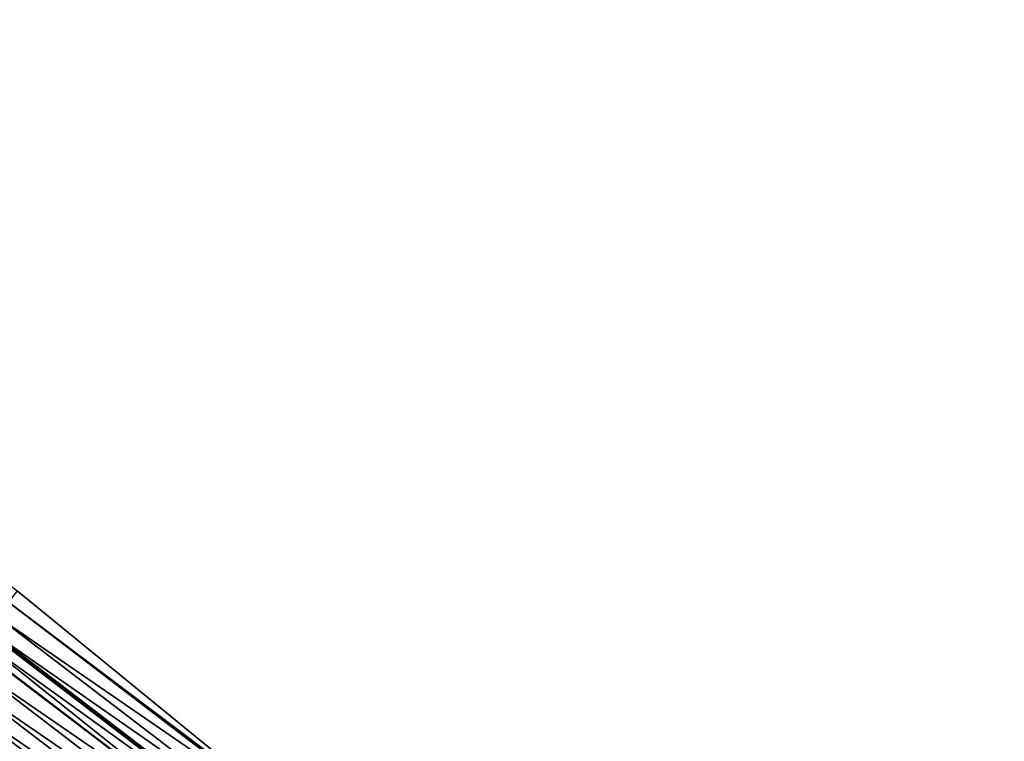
# Model space of a CAD drawing. Header units: feet. Extents: x 2017353 to 2024169, y 808050 to 818690.
# Tile 280 of 305: x 2022497 to 2022551, y 814317 to 814357. Entities that reach past the tile are written whole.
import ezdxf

# ---------------------------------------------------------------- set-up
doc = ezdxf.new("R2010")
doc.units = ezdxf.units.FT
doc.header["$MEASUREMENT"] = 0
doc.layers.add('EP_Travel Lane', color=172, linetype='Continuous', lineweight=53)
doc.layers.add('I-77-MM15-17_SB-Surface-BORDER', color=7, linetype='Continuous')
doc.layers.add('I-77-MM15-17_SB-Surface-TIN', color=7, linetype='Continuous')

msp = doc.modelspace()

# ---------------------------------------------------------------- linework, layer by layer
at = {"layer": 'EP_Travel Lane'}
msp.add_polyline3d([(2022363.896363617, 814415.7639268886, 276.2497545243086), (2022380.475366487, 814404.5971398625, 276.9193262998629), (2022397.056419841, 814393.4289717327, 277.5037378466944), (2022413.695736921, 814381.9513699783, 278.0654989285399), (2022430.111499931, 814370.5480351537, 278.7647199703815), (2022446.704739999, 814358.8620513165, 279.463305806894), (2022462.860096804, 814347.0992825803, 280.2728093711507), (2022479.015040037, 814335.336814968, 281.0970606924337), (2022495.231312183, 814323.0995666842, 281.8329891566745), (2022511.114236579, 814310.9648094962, 282.5260936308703), (2022527.098091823, 814298.6690633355, 283.2363162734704), (2022542.824971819, 814286.3335518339, 283.9437080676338), (2022558.550940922, 814273.9987547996, 284.6837772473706)], dxfattribs=at)
at = {"layer": 'I-77-MM15-17_SB-Surface-BORDER', "color": 3, "linetype": 'Continuous', "lineweight": -3}
msp.add_polyline3d([(2022415.818784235, 814385.0179235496, 278.2453278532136), (2022432.144824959, 814373.4822830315, 278.8895506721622), (2022448.637267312, 814361.5260896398, 279.6009175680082), (2022464.737503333, 814349.6879158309, 280.4163414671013), (2022480.715725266, 814337.6839108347, 281.2632511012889), (2022496.844530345, 814325.220285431, 281.9948351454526), (2022512.335371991, 814312.5706834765, 282.6588594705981), (2022528.022198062, 814299.852976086, 283.3362702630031), (2022543.494054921, 814287.1911650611, 284.0234243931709), (2022559.589401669, 814275.3295919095, 284.8034136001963)], dxfattribs=at)
at = {"layer": 'I-77-MM15-17_SB-Surface-TIN', "color": 128, "linetype": 'Continuous', "lineweight": -3}
for points in [[(2022512.335371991, 814312.5706834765, 282.6588594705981), (2022496.844530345, 814325.220285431, 281.9948351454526), (2022496.372271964, 814324.5989810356, 281.9390325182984)], [(2022512.254748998, 814312.4646415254, 282.6497882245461), (2022496.372271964, 814324.5989810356, 281.9390325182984), (2022495.766805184, 814323.8031078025, 281.8794625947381)], [(2022512.254748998, 814312.4646415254, 282.6497882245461), (2022512.335371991, 814312.5706834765, 282.6588594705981), (2022496.372271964, 814324.5989810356, 281.9390325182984)], [(2022511.649511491, 814311.6685931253, 282.5818563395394), (2022495.766805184, 814323.8031078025, 281.8794625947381), (2022495.231312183, 814323.0995666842, 281.8329891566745)], [(2022511.649511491, 814311.6685931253, 282.5818563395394), (2022512.254748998, 814312.4646415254, 282.6497882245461), (2022495.766805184, 814323.8031078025, 281.8794625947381)], [(2022511.044140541, 814310.8726466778, 282.5187913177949), (2022495.161146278, 814323.0073813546, 281.8268997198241), (2022494.807891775, 814322.5424924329, 281.7825838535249)], [(2022495.161146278, 814323.0073813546, 281.8268997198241), (2022511.114236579, 814310.9648094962, 282.5260936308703), (2022495.231312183, 814323.0995666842, 281.8329891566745)], [(2022511.044140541, 814310.8726466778, 282.5187913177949), (2022511.114236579, 814310.9648094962, 282.5260936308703), (2022495.161146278, 814323.0073813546, 281.8268997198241)], [(2022511.649511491, 814311.6685931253, 282.5818563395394), (2022495.231312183, 814323.0995666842, 281.8329891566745), (2022511.114236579, 814310.9648094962, 282.5260936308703)], [(2022510.43919382, 814310.0763761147, 282.4402541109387), (2022494.530540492, 814322.1771798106, 281.7422719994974), (2022493.951445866, 814321.4146927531, 281.6627854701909)], [(2022510.43919382, 814310.0763761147, 282.4402541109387), (2022494.556264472, 814322.2110611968, 281.7459950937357), (2022494.530540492, 814322.1771798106, 281.7422719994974)], [(2022510.43919382, 814310.0763761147, 282.4402541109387), (2022494.807891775, 814322.5424924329, 281.7825838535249), (2022494.556264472, 814322.2110611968, 281.7459950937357)], [(2022510.43919382, 814310.0763761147, 282.4402541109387), (2022511.044140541, 814310.8726466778, 282.5187913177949), (2022494.807891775, 814322.5424924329, 281.7825838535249)], [(2022509.834357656, 814309.280021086, 282.3576847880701), (2022493.951445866, 814321.4146927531, 281.6627854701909), (2022493.346404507, 814320.6184944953, 281.5876999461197)], [(2022509.834357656, 814309.280021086, 282.3576847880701), (2022510.43919382, 814310.0763761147, 282.4402541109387), (2022493.951445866, 814321.4146927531, 281.6627854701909)], [(2022509.229371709, 814308.4837804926, 282.2805782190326), (2022493.346404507, 814320.6184944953, 281.5876999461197), (2022492.741422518, 814319.8222508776, 281.5104490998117)], [(2022509.229371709, 814308.4837804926, 282.2805782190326), (2022509.834357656, 814309.280021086, 282.3576847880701), (2022493.346404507, 814320.6184944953, 281.5876999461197)], [(2022508.624303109, 814307.6876030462, 282.2064860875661), (2022492.741422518, 814319.8222508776, 281.5104490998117), (2022492.13630011, 814319.0261145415, 281.4383195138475)], [(2022508.624303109, 814307.6876030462, 282.2064860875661), (2022509.229371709, 814308.4837804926, 282.2805782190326), (2022492.741422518, 814319.8222508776, 281.5104490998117)], [(2022508.019302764, 814306.8913734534, 282.1299046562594), (2022492.13630011, 814319.0261145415, 281.4383195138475), (2022491.531111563, 814318.2300287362, 281.3686021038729)], [(2022508.019302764, 814306.8913734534, 282.1299046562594), (2022508.624303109, 814307.6876030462, 282.2064860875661), (2022492.13630011, 814319.0261145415, 281.4383195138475)], [(2022507.414272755, 814306.0951665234, 282.0544050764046), (2022491.531111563, 814318.2300287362, 281.3686021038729), (2022490.925893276, 814317.4339656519, 281.2999693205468)], [(2022507.414272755, 814306.0951665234, 282.0544050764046), (2022508.019302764, 814306.8913734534, 282.1299046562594), (2022491.531111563, 814318.2300287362, 281.3686021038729)], [(2022506.809154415, 814305.2990270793, 281.9821270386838), (2022490.925893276, 814317.4339656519, 281.2999693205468), (2022490.320774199, 814316.637826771, 281.2277182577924)], [(2022506.809154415, 814305.2990270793, 281.9821270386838), (2022507.414272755, 814306.0951665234, 282.0544050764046), (2022490.925893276, 814317.4339656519, 281.2999693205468)]]:
    msp.add_3dface(points, dxfattribs=at)

doc.saveas('drawing.dxf')
